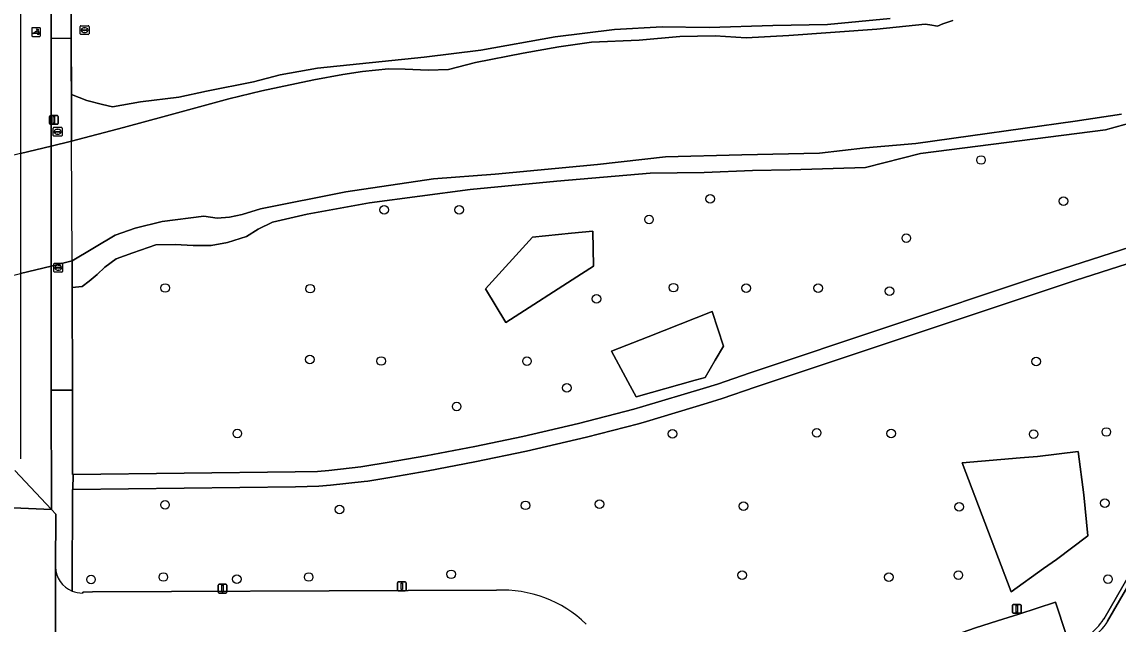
# Model space of a CAD drawing. Extents: x 161477 to 163040, y 383680 to 384871.
# Drawn here: x 162187.9 to 162312.6, y 384672.8 to 384741.3 of the extents above; entities that cross this region are included whole.
import ezdxf

# ---------------------------------------------------------------- set-up
doc = ezdxf.new("R2010")
doc.units = 0
for name, color, linetype in [('IMGEO_Boom', 7, 'Continuous'), ('IMGEO_Dek', 7, 'Continuous'), ('IMGEO_Fietspad_gesloten', 7, 'Continuous'), ('IMGEO_Groenvoorziening', 7, 'Continuous'), ('IMGEO_Hek', 7, 'Continuous'), ('IMGEO_Lichtmast', 7, 'Continuous'), ('IMGEO_Loofbos', 7, 'Continuous'), ('IMGEO_Muur', 7, 'Continuous'), ('IMGEO_Oever', 7, 'Continuous'), ('IMGEO_Parkeervlak_open', 7, 'Continuous'), ('IMGEO_Poller', 7, 'Continuous'), ('IMGEO_Rijbaan_lokaal_open', 7, 'Continuous'), ('IMGEO_Rioolput', 7, 'Continuous'), ('IMGEO_Voetpad_gesloten', 7, 'Continuous'), ('IMGEO_Voetpad_open', 7, 'Continuous'), ('IMGEO_Waterloop', 7, 'Continuous')]:
    doc.layers.add(name, color=color, linetype=linetype)

msp = doc.modelspace()

# ---------------------------------------------------------------- linework, layer by layer
at = {"layer": 'IMGEO_Boom'}
for centre in [(162297.01, 384725.58), (162266.19, 384721.15), (162306.39, 384720.89), (162229.08, 384719.91), (162237.61, 384719.91), (162259.23, 384718.82), (162288.51, 384716.68), (162204.18, 384711.01), (162220.67, 384710.93), (162262.02, 384711.05), (162270.28, 384710.99), (162278.48, 384710.98), (162286.6, 384710.64), (162253.26, 384709.79), (162220.64, 384702.88), (162228.76, 384702.7), (162245.34, 384702.68), (162303.29, 384702.65), (162249.87, 384699.65), (162237.34, 384697.52), (162212.38, 384694.45), (162261.9, 384694.4), (162278.31, 384694.53), (162286.78, 384694.45), (162303, 384694.37), (162311.27, 384694.62), (162204.15, 384686.32), (162224.01, 384685.79), (162245.18, 384686.27), (162253.58, 384686.41), (162269.97, 384686.17), (162294.52, 384686.11), (162311.11, 384686.51), (162203.96, 384678.11), (162220.5, 384678.11), (162236.72, 384678.42), (162269.84, 384678.32), (162286.53, 384678.1), (162294.43, 384678.32), (162195.73, 384677.84), (162212.32, 384677.87), (162311.46, 384677.86)]:
    msp.add_circle(centre, 0.489, dxfattribs=at)
at = {"layer": 'IMGEO_Dek'}
msp.add_lwpolyline([(162193.51, 384727.74), (162191.18, 384727.17), (162187.71, 384726.31), (162182.1, 384724.92), (162179.65, 384724.32), (162179.65, 384710.67), (162182.11, 384711.28), (162187.71, 384712.66), (162191.19, 384713.51), (162193.57, 384714.1)], close=True, dxfattribs=at)
at = {"layer": 'IMGEO_Fietspad_gesloten'}
for points in [[(162191.26, 384805.18), (162191.41, 384809.15), (162187.89, 384809.26), (162187.74, 384805.34), (162187.7, 384750.39), (162187.7, 384739.94), (162187.71, 384726.31), (162191.18, 384727.17), (162191.18, 384739.46), (162191.18, 384743.2), (162191.17, 384750.66)], [(162191.19, 384713.51), (162191.18, 384727.17), (162187.71, 384726.31), (162187.71, 384712.66)]]:
    msp.add_lwpolyline(points, close=True, dxfattribs=at)
for points in [[(162323.95, 384718.87), (162302.99, 384712.12), (162270.75, 384701.35), (162267.03, 384700.08), (162265.4, 384699.57), (162258.52, 384697.53), (162257.51, 384697.23), (162251.21, 384695.57), (162244.87, 384694.1), (162239.39, 384692.97), (162233.84, 384691.91), (162229.43, 384691.13), (162226.89, 384690.72), (162226.43, 384690.66), (162222.79, 384690.24), (162221.51, 384690.14), (162218.97, 384690.09), (162193.68, 384689.79), (162193.67, 384688.06), (162218.99, 384688.38), (162221.64, 384688.45), (162223, 384688.55), (162226.8, 384688.97), (162227.24, 384689.03), (162229.75, 384689.43), (162234.11, 384690.21), (162239.4, 384691.23), (162245.27, 384692.45), (162252.13, 384694.02), (162258.02, 384695.56), (162258.96, 384695.83), (162265.86, 384697.9), (162267.54, 384698.43), (162271.32, 384699.74), (162307.71, 384711.86), (162324.42, 384717.22)], [(162191.2, 384699.39), (162191.19, 384713.51), (162187.71, 384712.66), (162187.72, 384691.55)], [(162187.05, 384690.24), (162191.23, 384685.81), (162191.2, 384699.39)], [(162171.69, 384686.56), (162174.96, 384686.46), (162181.6, 384686.2), (162191.23, 384685.81), (162187.05, 384690.24)]]:
    msp.add_lwpolyline(points, dxfattribs=at)
at = {"layer": 'IMGEO_Groenvoorziening'}
for points in [[(162318.87, 384731.14), (162311.18, 384729), (162290.11, 384726.31), (162283.87, 384724.73), (162275.31, 384724.46), (162271.02, 384724.4), (162265.5, 384724.14), (162259.36, 384724.08), (162248.74, 384723.16), (162238.86, 384722.22), (162227.42, 384720.72), (162220.33, 384719.42), (162216.39, 384718.52), (162214.76, 384717.71), (162213.42, 384716.87), (162211.26, 384716.18), (162209.42, 384715.86), (162207.34, 384715.83), (162205.3, 384715.98), (162203.12, 384715.93), (162200.49, 384715.01), (162198.59, 384714.32), (162197.3, 384713.4), (162196.43, 384712.53), (162195.5, 384711.77), (162194.73, 384711.19), (162193.58, 384711.08), (162193.63, 384699.38), (162193.63, 384692.44), (162193.62, 384689.79), (162193.68, 384689.79), (162218.97, 384690.09), (162221.51, 384690.14), (162222.79, 384690.24), (162226.43, 384690.66), (162226.89, 384690.72), (162229.43, 384691.13), (162233.84, 384691.91), (162239.39, 384692.97), (162244.87, 384694.1), (162251.21, 384695.57), (162257.51, 384697.23), (162258.52, 384697.53), (162265.4, 384699.57), (162267.03, 384700.08), (162270.75, 384701.35), (162302.99, 384712.12), (162323.95, 384718.87)], [(162324.42, 384717.22), (162307.71, 384711.86), (162271.32, 384699.74), (162267.54, 384698.43), (162265.86, 384697.9), (162258.96, 384695.83), (162258.02, 384695.56), (162252.13, 384694.02), (162245.27, 384692.45), (162239.4, 384691.23), (162234.11, 384690.21), (162229.75, 384689.43), (162227.24, 384689.03), (162226.8, 384688.97), (162223, 384688.55), (162221.64, 384688.45), (162218.99, 384688.38), (162193.67, 384688.06), (162193.61, 384688.06), (162193.57, 384676.52)], [(162310.98, 384673.33), (162315.32, 384680.82), (162325.42, 384698.27)], [(162194.78, 384676.29), (162194.78, 384676.39), (162195.9, 384676.41), (162231.82, 384676.59), (162241.87, 384676.6)], [(162264.87, 384657.04), (162263.29, 384661.38), (162265.29, 384662.1), (162267.66, 384662.84), (162270.15, 384663.66), (162272.44, 384664.42), (162274.8, 384665.2), (162277.3, 384666), (162279.66, 384666.77), (162282.06, 384667.56), (162284.41, 384668.35), (162286.79, 384669.13), (162289.16, 384669.93), (162294.09, 384671.53), (162296.4, 384672.31), (162298.89, 384673.12), (162301.33, 384673.9), (162305.5, 384675.23), (162306.71, 384671.55)]]:
    msp.add_lwpolyline(points, dxfattribs=at)
for points in [[(162250.42, 384717.24), (162252.85, 384717.49), (162252.92, 384713.5), (162251.54, 384712.61), (162242.93, 384707.07), (162240.62, 384710.93), (162245.96, 384716.79)], [(162252.85, 384717.49), (162250.42, 384717.24), (162245.96, 384716.79), (162240.62, 384710.93), (162242.93, 384707.07), (162251.54, 384712.61), (162252.92, 384713.5)], [(162267.7, 384704.4), (162266.76, 384702.8), (162265.61, 384700.83), (162264.49, 384700.52), (162257.76, 384698.62), (162257.08, 384699.89), (162254.95, 384703.82), (162259.14, 384705.47), (162266.4, 384708.33)], [(162267.7, 384704.4), (162266.4, 384708.33), (162259.14, 384705.47), (162254.95, 384703.82), (162257.08, 384699.89), (162257.76, 384698.62), (162264.49, 384700.52), (162265.61, 384700.83), (162266.76, 384702.8)], [(162294.88, 384691.11), (162301.48, 384691.67), (162303.43, 384691.84), (162308.06, 384692.41), (162308.71, 384687.48), (162309.18, 384682.81), (162305.59, 384680.12), (162304.11, 384679.07), (162300.45, 384676.44)], [(162308.71, 384687.48), (162308.06, 384692.41), (162303.43, 384691.84), (162301.48, 384691.67), (162294.88, 384691.11), (162300.45, 384676.44), (162304.11, 384679.07), (162305.59, 384680.12), (162309.18, 384682.81)]]:
    msp.add_lwpolyline(points, close=True, dxfattribs=at)
for centre, radius, start, end in [((162194.73, 384679.35), 3.06, 247.7247, 270.8466), ((162242.54, 384662.9), 13.72, 45.9129, 92.7907), ((162306.3, 384676.13), 5.45, 302.1626, 329.145)]:
    msp.add_arc(centre, radius, start, end, dxfattribs=at)
at = {"layer": 'IMGEO_Hek'}
for points in [[(162193.51, 384727.74), (162193.5, 384729.67), (162193.46, 384739.41)], [(162193.57, 384714.1), (162193.51, 384727.74)]]:
    msp.add_lwpolyline(points, dxfattribs=at)
at = {"layer": 'IMGEO_Lichtmast'}
for p, q in [((162191.02, 384729.74), (162191.02, 384730.54)), ((162191.02, 384730.54), (162191.02, 384729.74)), ((162191.12, 384730.64), (162191.9, 384730.64)), ((162191.9, 384730.64), (162191.12, 384730.64)), ((162191.9, 384729.64), (162191.12, 384729.64)), ((162191.12, 384729.64), (162191.9, 384729.64)), ((162192, 384730.54), (162192, 384729.74)), ((162192, 384729.74), (162192, 384730.54)), ((162210.2, 384676.39), (162210.2, 384677.19)), ((162210.2, 384677.19), (162210.2, 384676.39)), ((162210.3, 384677.29), (162211.09, 384677.29)), ((162211.09, 384677.29), (162210.3, 384677.29)), ((162211.19, 384677.19), (162211.19, 384676.39)), ((162211.19, 384676.39), (162211.19, 384677.19)), ((162230.59, 384676.65), (162230.59, 384677.45)), ((162230.59, 384677.45), (162230.59, 384676.65)), ((162230.69, 384677.55), (162231.48, 384677.55)), ((162231.48, 384677.55), (162230.69, 384677.55)), ((162231.58, 384677.45), (162231.58, 384676.65)), ((162231.58, 384676.65), (162231.58, 384677.45)), ((162211.09, 384676.29), (162210.3, 384676.29)), ((162210.3, 384676.29), (162211.09, 384676.29)), ((162231.48, 384676.55), (162230.69, 384676.55)), ((162230.69, 384676.55), (162231.48, 384676.55)), ((162300.58, 384674.09), (162300.58, 384674.89)), ((162300.58, 384674.89), (162300.58, 384674.09)), ((162300.68, 384674.99), (162301.47, 384674.99)), ((162301.47, 384674.99), (162300.68, 384674.99)), ((162301.57, 384674.89), (162301.57, 384674.09)), ((162301.57, 384674.09), (162301.57, 384674.89)), ((162301.47, 384673.99), (162300.68, 384673.99)), ((162300.68, 384673.99), (162301.47, 384673.99))]:
    msp.add_line(p, q, dxfattribs=at)
for points in [[(162191.43, 384730.52), (162191.59, 384730.52), (162191.59, 384729.77), (162191.43, 384729.77), (162191.43, 384730.52)], [(162210.62, 384677.17), (162210.77, 384677.17), (162210.77, 384676.42), (162210.62, 384676.42), (162210.62, 384677.17)], [(162231.01, 384677.43), (162231.16, 384677.43), (162231.16, 384676.68), (162231.01, 384676.68), (162231.01, 384677.43)], [(162301, 384674.86), (162301.15, 384674.86), (162301.15, 384674.11), (162301, 384674.11), (162301, 384674.86)]]:
    msp.add_lwpolyline(points, dxfattribs=at)
for centre, start, end in [((162191.12, 384730.54), 90, 180), ((162191.12, 384730.54), 90, 180), ((162191.12, 384729.74), 180, 270), ((162191.12, 384729.74), 180, 270), ((162191.9, 384730.54), 0, 90), ((162191.9, 384730.54), 360, 90), ((162191.9, 384729.74), 270, 0), ((162191.9, 384729.74), 270, 0), ((162210.3, 384677.19), 90, 180), ((162210.3, 384677.19), 90, 180), ((162211.09, 384677.19), 0, 90), ((162211.09, 384677.19), 360, 90), ((162230.69, 384677.45), 90, 180), ((162230.69, 384677.45), 90, 180), ((162231.48, 384677.45), 0, 90), ((162231.48, 384677.45), 360, 90), ((162210.3, 384676.39), 180, 270), ((162210.3, 384676.39), 180, 270), ((162211.09, 384676.39), 270, 0), ((162211.09, 384676.39), 270, 0), ((162230.69, 384676.65), 180, 270), ((162230.69, 384676.65), 180, 270), ((162231.48, 384676.65), 270, 0), ((162231.48, 384676.65), 270, 0), ((162300.68, 384674.89), 90, 180), ((162300.68, 384674.89), 90, 180), ((162301.47, 384674.89), 0, 90), ((162301.47, 384674.89), 360, 90), ((162300.68, 384674.09), 180, 270), ((162300.68, 384674.09), 180, 270), ((162301.47, 384674.09), 270, 0), ((162301.47, 384674.09), 270, 0)]:
    msp.add_arc(centre, 0.1, start, end, dxfattribs=at)
at = {"layer": 'IMGEO_Loofbos'}
msp.add_lwpolyline([(162193.52, 384745.42), (162193.46, 384739.41), (162193.49, 384733.02), (162195.27, 384732.35), (162197.05, 384731.88), (162198.19, 384731.64), (162201.36, 384732.21), (162205.71, 384732.72), (162208.88, 384733.41), (162214.23, 384734.46), (162217.24, 384735.29), (162221.51, 384736.05), (162233.65, 384737.28), (162240.1, 384738.07), (162248.55, 384739.61), (162255.3, 384740.42), (162260.74, 384740.73), (162266.06, 384740.67), (162273.33, 384740.89), (162279.54, 384741), (162286.68, 384741.7)], dxfattribs=at)
at = {"layer": 'IMGEO_Muur'}
msp.add_lwpolyline([(162193.63, 384699.38), (162193.58, 384711.08), (162193.58, 384711.81), (162193.57, 384714.1)], dxfattribs=at)
at = {"layer": 'IMGEO_Oever'}
for points in [[(162286.68, 384741.7), (162279.54, 384741), (162273.33, 384740.89), (162266.06, 384740.67), (162260.74, 384740.73), (162255.3, 384740.42), (162248.55, 384739.61), (162240.1, 384738.07), (162233.65, 384737.28), (162221.51, 384736.05), (162217.24, 384735.29), (162214.23, 384734.46), (162208.88, 384733.41), (162205.71, 384732.72), (162201.36, 384732.21), (162198.19, 384731.64), (162197.05, 384731.88), (162195.27, 384732.35), (162193.49, 384733.02), (162193.5, 384729.67), (162193.51, 384727.74), (162199.41, 384729.27), (162204.32, 384730.61), (162211.42, 384732.54), (162215.18, 384733.45), (162221.08, 384734.69), (162224.39, 384735.31), (162226.62, 384735.65), (162229.59, 384735.94), (162231.47, 384735.93), (162234.11, 384735.81), (162236.4, 384735.89), (162239.48, 384736.66), (162244.9, 384737.75), (162248.98, 384738.46), (162252.67, 384739), (162258.11, 384739.22), (162262.72, 384739.65), (162266.74, 384739.7), (162270.29, 384739.5), (162275.14, 384739.76), (162285.16, 384740.47), (162290.67, 384741.05), (162291.19, 384740.96), (162292.05, 384740.82), (162292.67, 384741.09), (162293.81, 384741.47)], [(162312.99, 384730.79), (162307.73, 384729.99), (162295.81, 384728.34), (162289.6, 384727.45), (162283.87, 384726.95), (162278.63, 384726.37), (162269.78, 384726.17), (162261.1, 384725.94), (162253.38, 384725.06), (162241.71, 384723.95), (162234.72, 384723.42), (162224.73, 384721.95), (162215.03, 384720.03), (162212.93, 384719.38), (162211.48, 384719.06), (162210.07, 384718.96), (162208.57, 384719.17), (162203.84, 384718.57), (162200.76, 384717.82), (162198.49, 384717.01), (162193.57, 384714.1), (162193.58, 384711.81), (162193.58, 384711.08), (162194.73, 384711.19), (162195.5, 384711.77), (162196.43, 384712.53), (162197.3, 384713.4), (162198.59, 384714.32), (162200.49, 384715.01), (162203.12, 384715.93), (162205.3, 384715.98), (162207.34, 384715.83), (162209.42, 384715.86), (162211.26, 384716.18), (162213.42, 384716.87), (162214.76, 384717.71), (162216.39, 384718.52), (162220.33, 384719.42), (162227.42, 384720.72), (162238.86, 384722.22), (162248.74, 384723.16), (162259.36, 384724.08), (162265.5, 384724.14), (162271.02, 384724.4), (162275.31, 384724.46), (162283.87, 384724.73), (162290.11, 384726.31), (162311.18, 384729), (162318.87, 384731.14)]]:
    msp.add_lwpolyline(points, dxfattribs=at)
at = {"layer": 'IMGEO_Parkeervlak_open'}
msp.add_lwpolyline([(162306.71, 384671.55), (162305.5, 384675.23), (162301.33, 384673.9), (162298.89, 384673.12), (162296.4, 384672.31), (162294.09, 384671.53), (162289.16, 384669.93), (162286.79, 384669.13), (162284.41, 384668.35), (162282.06, 384667.56), (162279.66, 384666.77), (162277.3, 384666), (162274.8, 384665.2), (162272.44, 384664.42), (162270.15, 384663.66), (162267.66, 384662.84), (162265.29, 384662.1), (162263.29, 384661.38), (162264.87, 384657.04)], dxfattribs=at)
at = {"layer": 'IMGEO_Poller'}
for p, q in [((162188.98, 384740.54), (162188.98, 384739.74)), ((162188.98, 384740.54), (162188.98, 384739.74)), ((162189.89, 384740.64), (162189.08, 384740.64)), ((162189.89, 384740.64), (162189.08, 384740.64)), ((162189.08, 384739.64), (162189.89, 384739.64)), ((162189.08, 384739.64), (162189.89, 384739.64)), ((162189.98, 384739.74), (162189.98, 384740.54)), ((162189.98, 384739.74), (162189.98, 384740.54))]:
    msp.add_line(p, q, dxfattribs=at)
for points in [[(162189.62, 384739.99), (162189.11, 384739.99), (162189.54, 384740.27)], [(162189.66, 384740.37), (162189.65, 384740.29), (162189.53, 384740.5)], [(162189.53, 384740.5), (162189.76, 384740.43), (162189.69, 384740.4)], [(162189.68, 384739.82), (162189.75, 384740.05), (162189.78, 384739.99)], [(162189.81, 384739.96), (162189.88, 384739.95), (162189.68, 384739.82)]]:
    msp.add_lwpolyline(points, dxfattribs=at)
for centre, radius, start, end in [((162189.08, 384740.54), 0.0946, 90, 180), ((162189.08, 384740.54), 0.0946, 90, 180), ((162189.08, 384739.74), 0.0946, 180, 270), ((162189.08, 384739.74), 0.0946, 180, 270), ((162189.29, 384740.04), 0.332, 351.3247, 42.4854), ((162189.31, 384740.05), 0.476, 351.7527, 41.1691), ((162189.31, 384740.05), 0.516, 349.3569, 42.2912), ((162189.89, 384740.54), 0.0946, 0, 90), ((162189.89, 384740.54), 0.0946, 0, 90), ((162189.89, 384739.74), 0.0946, 270, 0), ((162189.89, 384739.74), 0.0946, 270, 0)]:
    msp.add_arc(centre, radius, start, end, dxfattribs=at)
at = {"layer": 'IMGEO_Rijbaan_lokaal_open'}
for points in [[(162326.84, 384700.71), (162325.42, 384698.27), (162315.32, 384680.82), (162310.98, 384673.33)], [(162327.25, 384700.42), (162311.42, 384673.07)], [(162311.42, 384673.07), (162327.25, 384700.42)], [(162191.68, 384573.6), (162191.7, 384600.31), (162191.69, 384602.14), (162191.69, 384607.57), (162191.68, 384613.34), (162191.68, 384614.04), (162191.68, 384625.93), (162191.68, 384630.18), (162191.67, 384635.73), (162191.67, 384655.03), (162191.69, 384667.17), (162191.69, 384667.42), (162191.69, 384679.24), (162191.72, 384685.28), (162191.23, 384685.81), (162181.6, 384686.2), (162181.62, 384682.17), (162181.62, 384679.86), (162181.62, 384677.83), (162181.61, 384593.14), (162181.6, 384589.65), (162181.61, 384585.7)], [(162191.69, 384679.24), (162191.69, 384667.42)], [(162241.87, 384676.6), (162231.82, 384676.59), (162195.9, 384676.41), (162194.78, 384676.39), (162194.78, 384676.29)]]:
    msp.add_lwpolyline(points, dxfattribs=at)
for centre, radius, start, end in [((162194.73, 384679.33), 3.04, 181.6277, 247.5961), ((162194.73, 384679.35), 3.06, 247.7247, 270.8466), ((162242.54, 384662.9), 13.72, 45.9129, 92.7907), ((162306.3, 384676.13), 5.45, 302.1626, 329.145), ((162306.12, 384676.35), 6.24, 302.673, 328.2658), ((162306.12, 384676.35), 6.24, 302.673, 328.2658)]:
    msp.add_arc(centre, radius, start, end, dxfattribs=at)
at = {"layer": 'IMGEO_Rioolput'}
for p, q in [((162194.5, 384739.93), (162194.5, 384740.79)), ((162194.57, 384740.86), (162195.43, 384740.86)), ((162195.5, 384740.79), (162195.5, 384739.93)), ((162195.43, 384739.86), (162194.57, 384739.86)), ((162194.76, 384740.35), (162194.76, 384740.37)), ((162194.8, 384740.4), (162195.2, 384740.4)), ((162195.2, 384740.32), (162194.8, 384740.32)), ((162195.01, 384740.08), (162194.98, 384740.08)), ((162194.99, 384740.64), (162195.01, 384740.64)), ((162195.24, 384740.37), (162195.24, 384740.35)), ((162191.44, 384728.37), (162191.44, 384729.22)), ((162191.51, 384729.3), (162192.36, 384729.3)), ((162192.36, 384728.3), (162191.51, 384728.3)), ((162191.7, 384728.79), (162191.7, 384728.8)), ((162191.74, 384728.84), (162192.14, 384728.84)), ((162192.13, 384728.75), (162191.74, 384728.75)), ((162191.95, 384728.52), (162191.92, 384728.52)), ((162191.93, 384729.08), (162191.95, 384729.08)), ((162192.18, 384728.8), (162192.18, 384728.79)), ((162192.44, 384729.22), (162192.44, 384728.37)), ((162191.5, 384712.9), (162191.5, 384713.75)), ((162191.57, 384713.82), (162192.43, 384713.82)), ((162191.76, 384713.32), (162191.76, 384713.33)), ((162191.8, 384713.37), (162192.2, 384713.37)), ((162191.99, 384713.6), (162192.01, 384713.6)), ((162192.24, 384713.33), (162192.24, 384713.32)), ((162192.5, 384713.75), (162192.5, 384712.9)), ((162192.43, 384712.82), (162191.57, 384712.82)), ((162192.2, 384713.28), (162191.8, 384713.28)), ((162192.01, 384713.04), (162191.98, 384713.04))]:
    msp.add_line(p, q, dxfattribs=at)
for points in [[(162194.5, 384739.93), (162194.5, 384740.79)], [(162194.57, 384740.86), (162195.43, 384740.86)], [(162195.5, 384740.79), (162195.5, 384739.93)], [(162195.43, 384739.86), (162194.57, 384739.86)], [(162191.44, 384728.37), (162191.44, 384729.22)], [(162191.51, 384729.3), (162192.36, 384729.3)], [(162192.36, 384728.3), (162191.51, 384728.3)], [(162192.44, 384729.22), (162192.44, 384728.37)], [(162191.5, 384712.9), (162191.5, 384713.75)], [(162191.57, 384713.82), (162192.43, 384713.82)], [(162192.5, 384713.75), (162192.5, 384712.9)], [(162192.43, 384712.82), (162191.57, 384712.82)]]:
    msp.add_lwpolyline(points, dxfattribs=at)
for centre, radius, start, end in [((162194.58, 384740.78), 0.0765, 91.552, 178.448), ((162194.58, 384740.78), 0.0765, 91.552, 178.448), ((162195.42, 384740.78), 0.0765, 1.552, 88.448), ((162195.42, 384740.78), 0.0765, 1.552, 88.448), ((162194.58, 384739.94), 0.0765, 181.552, 268.448), ((162194.58, 384739.94), 0.0765, 181.552, 268.448), ((162194.8, 384740.36), 0.0403, 85.8775, 175.7526), ((162194.79, 384740.35), 0.0366, 178.938, 274.7102), ((162195.2, 384740.36), 0.0386, 1.7309, 96.639), ((162195.2, 384740.36), 0.043, 264.8664, 352.4533), ((162195.42, 384739.94), 0.0765, 271.552, 358.448), ((162195.42, 384739.94), 0.0765, 271.552, 358.448), ((162191.51, 384729.22), 0.0765, 91.552, 178.448), ((162191.51, 384729.22), 0.0765, 91.552, 178.448), ((162191.51, 384728.37), 0.0765, 181.552, 268.448), ((162191.51, 384728.37), 0.0765, 181.552, 268.448), ((162191.74, 384728.8), 0.0403, 85.8775, 175.7526), ((162191.73, 384728.79), 0.0366, 178.938, 274.7102), ((162192.14, 384728.8), 0.043, 264.8664, 352.4533), ((162192.14, 384728.8), 0.0386, 1.7309, 96.639), ((162192.36, 384729.22), 0.0765, 1.552, 88.448), ((162192.36, 384729.22), 0.0765, 1.552, 88.448), ((162192.36, 384728.37), 0.0765, 271.552, 358.448), ((162192.36, 384728.37), 0.0765, 271.552, 358.448), ((162191.58, 384713.75), 0.0765, 91.552, 178.448), ((162191.58, 384713.75), 0.0765, 91.552, 178.448), ((162191.8, 384713.33), 0.0403, 85.8775, 175.7526), ((162191.79, 384713.32), 0.0366, 178.938, 274.7102), ((162192.2, 384713.33), 0.0386, 1.7309, 96.639), ((162192.2, 384713.32), 0.043, 264.8664, 352.4533), ((162192.42, 384713.75), 0.0765, 1.552, 88.448), ((162192.42, 384713.75), 0.0765, 1.552, 88.448), ((162191.58, 384712.9), 0.0765, 181.552, 268.448), ((162191.58, 384712.9), 0.0765, 181.552, 268.448), ((162192.42, 384712.9), 0.0765, 271.552, 358.448), ((162192.42, 384712.9), 0.0765, 271.552, 358.448)]:
    msp.add_arc(centre, radius, start, end, dxfattribs=at)
for centre, major_axis, ratio, start_param, end_param in [((162194.99, 384740.36), (-0.387, 0.002), 0.722429, 4.712389, 7.853982), ((162195.01, 384740.36), (-0.39, 0.002), 0.717154, 1.570796, 4.712389), ((162191.92, 384728.8), (-0.387, 0.002), 0.722429, 4.712389, 7.853982), ((162191.95, 384728.8), (-0.39, 0.002), 0.717154, 1.570796, 4.712389), ((162191.99, 384713.32), (-0.387, 0.002), 0.722429, 4.712389, 7.853982), ((162192.01, 384713.32), (-0.39, 0.002), 0.717154, 1.570796, 4.712389)]:
    msp.add_ellipse(centre, major_axis=major_axis, ratio=ratio, start_param=start_param, end_param=end_param, dxfattribs=at)
at = {"layer": 'IMGEO_Voetpad_gesloten'}
msp.add_lwpolyline([(162193.57, 384714.1), (162193.51, 384727.74), (162191.18, 384727.17), (162191.19, 384713.51)], close=True, dxfattribs=at)
at = {"layer": 'IMGEO_Voetpad_open'}
for points in [[(162191.18, 384743.2), (162191.18, 384739.46), (162193.46, 384739.41), (162193.52, 384745.42), (162192.89, 384745.35)], [(162193.68, 384689.79), (162193.62, 384689.79), (162193.63, 384692.44), (162193.63, 384699.38), (162191.2, 384699.39), (162191.23, 384685.81), (162191.72, 384685.28), (162191.69, 384679.24)], [(162193.57, 384676.52), (162193.61, 384688.06), (162193.67, 384688.06), (162193.68, 384689.79)]]:
    msp.add_lwpolyline(points, dxfattribs=at)
for points in [[(162193.51, 384727.74), (162193.5, 384729.67), (162193.49, 384733.02), (162193.46, 384739.41), (162191.18, 384739.46), (162191.18, 384727.17)], [(162193.57, 384714.1), (162191.19, 384713.51), (162191.2, 384699.39), (162193.63, 384699.38), (162193.58, 384711.08), (162193.58, 384711.81)]]:
    msp.add_lwpolyline(points, close=True, dxfattribs=at)
msp.add_arc((162194.73, 384679.33), 3.04, 181.6277, 247.5961, dxfattribs=at)
at = {"layer": 'IMGEO_Waterloop'}
for points in [[(162293.81, 384741.47), (162292.67, 384741.09), (162292.05, 384740.82), (162291.19, 384740.96), (162290.67, 384741.05), (162285.16, 384740.47), (162275.14, 384739.76), (162270.29, 384739.5), (162266.74, 384739.7), (162262.72, 384739.65), (162258.11, 384739.22), (162252.67, 384739), (162248.98, 384738.46), (162244.9, 384737.75), (162239.48, 384736.66), (162236.4, 384735.89), (162234.11, 384735.81), (162231.47, 384735.93), (162229.59, 384735.94), (162226.62, 384735.65), (162224.39, 384735.31), (162221.08, 384734.69), (162215.18, 384733.45), (162211.42, 384732.54), (162204.32, 384730.61), (162199.41, 384729.27), (162193.51, 384727.74), (162191.18, 384727.17), (162187.71, 384726.31)], [(162187.71, 384712.66), (162191.19, 384713.51), (162193.57, 384714.1), (162198.49, 384717.01), (162200.76, 384717.82), (162203.84, 384718.57), (162208.57, 384719.17), (162210.07, 384718.96), (162211.48, 384719.06), (162212.93, 384719.38), (162215.03, 384720.03), (162224.73, 384721.95), (162234.72, 384723.42), (162241.71, 384723.95), (162253.38, 384725.06), (162261.1, 384725.94), (162269.78, 384726.17), (162278.63, 384726.37), (162283.87, 384726.95), (162289.6, 384727.45), (162295.81, 384728.34), (162307.73, 384729.99), (162312.99, 384730.79)]]:
    msp.add_lwpolyline(points, dxfattribs=at)

doc.saveas('drawing.dxf')
